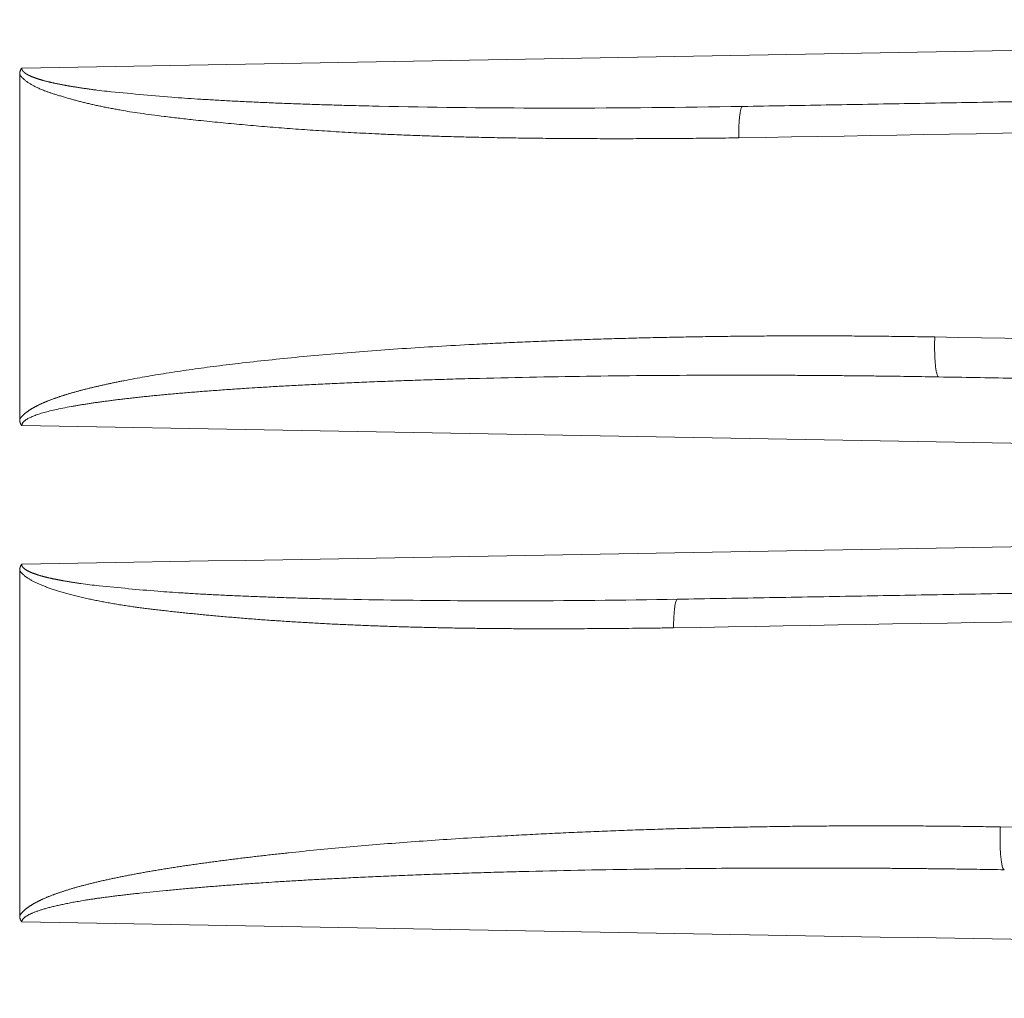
# Model space of a CAD drawing. Header units: millimetres. Extents: x 5437 to 18441, y -4466 to 3128.
# Tile 411 of 497: x 13735 to 13749, y 798 to 812. Entities that reach past the tile are written whole.
import ezdxf

# ---------------------------------------------------------------- set-up
doc = ezdxf.new("R2010")
doc.units = ezdxf.units.MM
doc.layers.add('1', color=7, linetype='Continuous', true_color=0xffffff)
doc.dimstyles.get("Standard").update_dxf_attribs({"dimtxt": 0.18, "dimasz": 0.18, "dimexe": 0.18, "dimexo": 0.0625, "dimgap": 0.09, "dimtad": 0, "dimtih": 1, "dimtoh": 1, "dimdec": 4, "dimzin": 0, "dimdsep": 46, "dimtxsty": 'Standard', "dimcen": 0.09, "dimadec": 0, "dimazin": 0, "dimtfac": 1, "dimtdec": 4, "dimtofl": 0, "dimtmove": 0, "dimatfit": 3, "dimfxl": 1, "dimtolj": 1, "dimtzin": 0, "dimarcsym": 0})

# ---------------------------------------------------------------- blocks, each defined once
blk = doc.blocks.new('*D2')
at = {"color": 0, "lineweight": -2, "transparency": 16777216}
for p, q in [((13342.585, 254.075), (13342.585, 1268.862)), ((13822.085, 1032.127), (13822.085, 1268.862))]:
    blk.add_line(p, q, dxfattribs=at)
at = {"color": 0, "lineweight": 0, "transparency": 16777216}
for p, q in [((13422.585, 1268.682), (13482.245, 1268.682)), ((13742.085, 1268.682), (13682.425, 1268.682))]:
    blk.add_line(p, q, dxfattribs=at)
at = {"color": 0, "lineweight": 20, "transparency": 16777216}
for points in [[(13422.585, 1282.015), (13422.585, 1255.349), (13342.585, 1268.682)], [(13742.085, 1282.015), (13742.085, 1255.349), (13822.085, 1268.682)]]:
    blk.add_solid(points, dxfattribs=at)
at = {"layer": 'Defpoints', "color": 0, "lineweight": 20, "transparency": 16777216}
for p in [(13822.085, 1268.682), (13822.085, 1032.064), (13342.585, 254.013)]:
    blk.add_point(p, dxfattribs=at)
at = {"color": 0, "lineweight": 20, "transparency": 16777216, "insert": (13582.335, 1268.682), "char_height": 80, "attachment_point": 5}
blk.add_mtext('\\A1;480', dxfattribs=at)
blk = doc.blocks.new('*D3')
at = {"color": 0, "lineweight": -2, "transparency": 16777216}
for p, q in [((13674.147, 1169.564), (14135.36, 1169.564)), ((13833.147, -580.436), (14135.36, -580.436))]:
    blk.add_line(p, q, dxfattribs=at)
at = {"color": 0, "lineweight": 0, "transparency": 16777216}
for p, q in [((14135.18, 1089.564), (14135.18, 421.321)), ((14135.18, -500.436), (14135.18, 167.808))]:
    blk.add_line(p, q, dxfattribs=at)
at = {"color": 0, "lineweight": 20, "transparency": 16777216}
for points in [[(14121.847, 1089.564), (14148.514, 1089.564), (14135.18, 1169.564)], [(14121.847, -500.436), (14148.514, -500.436), (14135.18, -580.436)]]:
    blk.add_solid(points, dxfattribs=at)
at = {"layer": 'Defpoints', "color": 0, "lineweight": 20, "transparency": 16777216}
for p in [(13674.085, 1169.564), (13833.085, -580.436), (14135.18, -580.436)]:
    blk.add_point(p, dxfattribs=at)
at = {"color": 0, "lineweight": 20, "transparency": 16777216, "insert": (14135.18, 294.564), "char_height": 80, "attachment_point": 5, "rotation": 270}
blk.add_mtext('\\A1;1750', dxfattribs=at)

msp = doc.modelspace()

# ---------------------------------------------------------------- linework, layer by layer
at = {"layer": '1', "color": 0, "lineweight": 20}
for p, q in [((13734.58476, 806.51118), (13734.58476, 811.42146)), ((13734.58476, 799.44459), (13734.58476, 804.35733))]:
    msp.add_line(p, q, dxfattribs=at)
for points, degree in [([(13734.61315, 811.51219), (13745.94867, 811.71172), (13757.28418, 811.91126), (13768.61967, 812.11081)], 3), ([(13768.61967, 811.38004), (13763.87102, 811.29715), (13759.12238, 811.21426), (13754.37374, 811.13137), (13749.62509, 811.04848), (13744.87645, 810.9656)], 5), ([(13735.68151, 811.1985), (13735.73065, 811.19251), (13735.77979, 811.18656), (13735.82893, 811.18066)], 3), ([(13735.82893, 811.18066), (13736.13545, 811.15095), (13736.44189, 811.12259), (13736.74826, 811.09628)], 3), ([(13736.74826, 811.09628), (13736.87133, 811.08764), (13736.9944, 811.07923), (13737.11746, 811.07109)], 3), ([(13739.31439, 810.97781), (13739.44352, 810.97447), (13739.57264, 810.97133), (13739.70176, 810.96841)], 3), ([(13739.70176, 810.96841), (13740.43459, 810.95346), (13741.16728, 810.94478), (13741.89985, 810.94243)], 3), ([(13741.89985, 810.94243), (13742.02943, 810.9421), (13742.15902, 810.94195), (13742.2886, 810.94199)], 3), ([(13742.2886, 810.94199), (13743.15133, 810.94223), (13744.01393, 810.95054), (13744.87645, 810.9656)], 3), ([(13768.84581, 810.93697), (13760.83718, 810.79736), (13752.82855, 810.65774), (13744.81991, 810.51811)], 3), ([(13747.61117, 807.68344), (13754.68955, 807.56136), (13761.76777, 807.43932), (13768.84581, 807.31734)], 3), ([(13741.12962, 807.0942), (13741.11906, 807.09393), (13741.1085, 807.09365), (13741.09795, 807.09338)], 3), ([(13744.63092, 807.1391), (13744.54825, 807.13901), (13744.46559, 807.13886), (13744.38293, 807.13863)], 3), ([(13747.66771, 807.11436), (13751.85811, 807.04121), (13756.0485, 806.96807), (13760.23889, 806.89492), (13764.42928, 806.82178), (13768.61967, 806.74864)], 5), ([(13737.97027, 806.96248), (13737.91829, 806.95921), (13737.86629, 806.95592), (13737.8143, 806.95259)], 3), ([(13736.25949, 806.82305), (13736.23172, 806.81996), (13736.20394, 806.81686), (13736.17617, 806.81376)], 3), ([(13768.61967, 805.82135), (13757.28419, 806.02136), (13745.94869, 806.22135), (13734.61315, 806.42133)], 3), ([(13734.61315, 804.44713), (13745.94867, 804.64652), (13757.28417, 804.84591), (13768.61967, 805.04531)], 3), ([(13768.61967, 804.38004), (13763.68554, 804.29391), (13758.75141, 804.20778), (13753.81729, 804.12166), (13748.88316, 804.03553), (13743.94903, 803.94941)], 5), ([(13735.45602, 804.17262), (13735.54217, 804.1614), (13735.62832, 804.15034), (13735.71445, 804.1395)], 3), ([(13735.71445, 804.1395), (13735.99341, 804.11224), (13736.27231, 804.0864), (13736.55114, 804.06254)], 3), ([(13736.55114, 804.06254), (13736.66304, 804.05472), (13736.77493, 804.04713), (13736.88681, 804.03979)], 3), ([(13738.88769, 803.95672), (13739.00455, 803.95382), (13739.1214, 803.95112), (13739.23824, 803.9486)], 3), ([(13739.23824, 803.9486), (13739.7996, 803.93772), (13740.36087, 803.93082), (13740.92207, 803.92794)], 3), ([(13740.92207, 803.92794), (13741.14571, 803.92701), (13741.36934, 803.92665), (13741.59296, 803.92687)], 3), ([(13741.59296, 803.92687), (13742.37841, 803.92785), (13743.16376, 803.9357), (13743.94903, 803.94941)], 3), ([(13768.84581, 803.97885), (13760.52805, 803.8333), (13752.21027, 803.68775), (13743.89249, 803.54222)], 3), ([(13748.54462, 800.70791), (13755.31195, 800.59162), (13762.07903, 800.47539), (13768.84581, 800.35922)], 3), ([(13741.73476, 800.07233), (13741.67846, 800.07086), (13741.62216, 800.06936), (13741.56586, 800.06783)], 3), ([(13743.32493, 800.10483), (13742.79494, 800.09674), (13742.2649, 800.08587), (13741.73477, 800.07233)], 3), ([(13743.91663, 800.11258), (13743.71941, 800.11037), (13743.52217, 800.10779), (13743.32493, 800.10483)], 3), ([(13745.08404, 800.12139), (13744.69493, 800.11991), (13744.3058, 800.11699), (13743.91664, 800.11258)], 3), ([(13745.34649, 800.12222), (13745.25901, 800.12202), (13745.17152, 800.12174), (13745.08404, 800.12139)], 3), ([(13738.21507, 799.92381), (13738.16024, 799.92028), (13738.10541, 799.91672), (13738.05057, 799.91313)], 3), ([(13736.66905, 799.80246), (13736.54472, 799.78986), (13736.42039, 799.77716), (13736.29604, 799.76439)], 3), ([(13735.51156, 799.66379), (13735.48121, 799.65862), (13735.45087, 799.65345), (13735.42053, 799.64829)], 3), ([(13768.61967, 798.75584), (13757.2842, 798.956), (13745.9487, 799.15615), (13734.61315, 799.35628)], 3)]:
    msp.add_open_spline(points, degree=degree, dxfattribs=at)
for points, knots in [([(13734.58476, 811.42146), (13734.58479, 811.42379), (13734.58483, 811.42841), (13734.58522, 811.43527), (13734.58585, 811.44199), (13734.58673, 811.44858), (13734.58787, 811.45504), (13734.58925, 811.46137), (13734.59089, 811.46755), (13734.59279, 811.47361), (13734.59493, 811.47953), (13734.59733, 811.48532), (13734.59998, 811.49097), (13734.60289, 811.49649), (13734.60605, 811.50186), (13734.60945, 811.50712), (13734.61191, 811.5105), (13734.61315, 811.51219)], [0, 0, 0, 0, 0.07229441, 0.14328962, 0.21308613, 0.2817897, 0.34951121, 0.41636643, 0.48247567, 0.54796336, 0.61295751, 0.67758905, 0.74199112, 0.80629829, 0.87064573, 0.93516836, 1, 1, 1, 1]), ([(13744.81991, 810.51811), (13744.75683, 810.51732), (13744.63134, 810.51575), (13744.44411, 810.51369), (13744.2589, 810.51187), (13744.0757, 810.51031), (13743.89452, 810.50901), (13743.71535, 810.50795), (13743.53819, 810.50716), (13743.36305, 810.50662), (13743.18992, 810.50633), (13743.01881, 810.5063), (13742.84971, 810.50652), (13742.68262, 810.507), (13742.51755, 810.50774), (13742.35449, 810.50873), (13742.19345, 810.50998), (13742.03442, 810.51148), (13741.8774, 810.51324), (13741.7224, 810.51526), (13741.56941, 810.51753), (13741.41843, 810.52006), (13741.26947, 810.52285), (13741.12253, 810.52589), (13740.97759, 810.52919), (13740.83468, 810.53275), (13740.69377, 810.53656), (13740.55488, 810.54064), (13740.418, 810.54497), (13740.28314, 810.54955), (13740.15029, 810.5544), (13740.01946, 810.5595), (13739.89064, 810.56486), (13739.76383, 810.57048), (13739.56728, 810.57975), (13739.30175, 810.59354), (13738.96804, 810.61316), (13738.6386, 810.63489), (13738.31345, 810.6587), (13737.99257, 810.68462), (13737.67597, 810.71264), (13737.36365, 810.74276), (13737.08522, 810.77189), (13736.84507, 810.79874), (13736.64759, 810.82221), (13736.46766, 810.84513), (13736.30529, 810.86749), (13736.16046, 810.88923), (13736.04642, 810.9083), (13735.95772, 810.92443), (13735.88891, 810.93737), (13735.8216, 810.95054), (13735.75579, 810.96393), (13735.69148, 810.97754), (13735.62866, 810.99136), (13735.56734, 811.0054), (13735.50751, 811.01967), (13735.44918, 811.03414), (13735.39235, 811.04884), (13735.33701, 811.06375), (13735.28018, 811.07977), (13735.2227, 811.09652), (13735.16545, 811.11364), (13735.11232, 811.13006), (13735.06331, 811.14576), (13735.01841, 811.16074), (13734.97764, 811.17501), (13734.94098, 811.18854), (13734.90929, 811.20105), (13734.88152, 811.21273), (13734.85655, 811.22368), (13734.83259, 811.23472), (13734.80963, 811.24584), (13734.78766, 811.25703), (13734.7667, 811.26829), (13734.74674, 811.27962), (13734.72777, 811.29103), (13734.70981, 811.30252), (13734.69285, 811.31408), (13734.67688, 811.32572), (13734.66192, 811.33743), (13734.64795, 811.34921), (13734.63499, 811.36107), (13734.62302, 811.37301), (13734.61205, 811.38502), (13734.6021, 811.39712), (13734.59309, 811.40925), (13734.5878, 811.41762), (13734.5852, 811.42173)], [0, 0, 0, 0, 0.01823787, 0.03628168, 0.05413148, 0.07178728, 0.08924913, 0.10651704, 0.12359105, 0.14047119, 0.1571575, 0.17365001, 0.18994876, 0.20605378, 0.22196512, 0.23768282, 0.25320691, 0.26853744, 0.28367446, 0.29861801, 0.31336815, 0.32792492, 0.34228838, 0.35645858, 0.37043559, 0.38421946, 0.39781025, 0.41120803, 0.42441287, 0.43742485, 0.45024403, 0.46287049, 0.47530432, 0.48754561, 0.49959443, 0.53223651, 0.56448058, 0.59632823, 0.62778106, 0.65884076, 0.6895091, 0.7197879, 0.74967905, 0.7705629, 0.78975872, 0.80726761, 0.82309104, 0.83723101, 0.84969032, 0.85659119, 0.86335419, 0.86997966, 0.87646792, 0.88281937, 0.88903438, 0.89511338, 0.90105682, 0.90686518, 0.91253897, 0.91807876, 0.92348512, 0.9296643, 0.93544215, 0.94081905, 0.94579548, 0.95037205, 0.95454956, 0.95832902, 0.96171186, 0.96443573, 0.96707369, 0.9696265, 0.97209501, 0.97448014, 0.97678295, 0.97900459, 0.98114633, 0.98320961, 0.98519605, 0.98710743, 0.98894577, 0.99071334, 0.9924127, 0.9940467, 0.99561859, 0.99713198, 0.99859094, 1, 1, 1, 1]), ([(13734.61315, 811.51219), (13734.61316, 811.51101), (13734.61318, 811.50866), (13734.61351, 811.50512), (13734.61405, 811.5016), (13734.61484, 811.49807), (13734.61585, 811.49455), (13734.6171, 811.49103), (13734.61858, 811.48751), (13734.6203, 811.484), (13734.62225, 811.48049), (13734.62443, 811.47698), (13734.62684, 811.47348), (13734.62948, 811.46998), (13734.63236, 811.46648), (13734.63547, 811.46299), (13734.63881, 811.4595), (13734.64239, 811.45601), (13734.64619, 811.45253), (13734.65023, 811.44905), (13734.6545, 811.44558), (13734.65901, 811.44211), (13734.66374, 811.43864), (13734.66871, 811.43518), (13734.67391, 811.43172), (13734.67935, 811.42826), (13734.68501, 811.42482), (13734.69091, 811.42137), (13734.69704, 811.41793), (13734.70341, 811.41449), (13734.71, 811.41106), (13734.71683, 811.40764), (13734.72389, 811.40422), (13734.73119, 811.4008), (13734.73871, 811.39739), (13734.74647, 811.39399), (13734.75446, 811.39059), (13734.76268, 811.38719), (13734.77114, 811.38381), (13734.77983, 811.38042), (13734.78875, 811.37705), (13734.7979, 811.37368), (13734.80729, 811.37031), (13734.81691, 811.36696), (13734.82676, 811.36361), (13734.83684, 811.36026), (13734.84716, 811.35693), (13734.85771, 811.3536), (13734.86849, 811.35027), (13734.8795, 811.34696), (13734.89075, 811.34365), (13734.90223, 811.34035), (13734.91394, 811.33705), (13734.92588, 811.33376), (13734.93806, 811.33049), (13734.95047, 811.32721), (13734.96311, 811.32395), (13734.97598, 811.3207), (13734.98909, 811.31745), (13735.00243, 811.31421), (13735.016, 811.31098), (13735.0298, 811.30776), (13735.04384, 811.30455), (13735.05811, 811.30134), (13735.07261, 811.29815), (13735.08734, 811.29496), (13735.10231, 811.29178), (13735.11751, 811.28861), (13735.13294, 811.28546), (13735.1486, 811.28231), (13735.1645, 811.27917), (13735.18063, 811.27604), (13735.19699, 811.27292), (13735.21358, 811.26981), (13735.23041, 811.26671), (13735.24747, 811.26362), (13735.26476, 811.26054), (13735.28229, 811.25747), (13735.30004, 811.25442), (13735.31803, 811.25137), (13735.33625, 811.24833), (13735.35471, 811.24531), (13735.37339, 811.24229), (13735.39231, 811.23929), (13735.41146, 811.2363), (13735.43085, 811.23332), (13735.45046, 811.23035), (13735.47031, 811.22739), (13735.49039, 811.22444), (13735.51071, 811.22151), (13735.53125, 811.21859), (13735.55203, 811.21568), (13735.57304, 811.21278), (13735.59429, 811.2099), (13735.61576, 811.20702), (13735.63747, 811.20416), (13735.65941, 811.20131), (13735.67412, 811.19944), (13735.68151, 811.1985)], [0, 0, 0, 0, 0.00307662, 0.00616457, 0.00927695, 0.01242657, 0.0156258, 0.01888644, 0.02221963, 0.0256358, 0.02914466, 0.03275516, 0.0364755, 0.04031319, 0.04427509, 0.0483674, 0.05259577, 0.05696532, 0.06148068, 0.06614605, 0.07096524, 0.07594171, 0.0810786, 0.08637875, 0.09184477, 0.09747902, 0.10328366, 0.10926068, 0.11541187, 0.1217389, 0.1282433, 0.13492648, 0.14178971, 0.14883421, 0.15606107, 0.16347132, 0.17106591, 0.17884572, 0.18681157, 0.19496422, 0.20330439, 0.21183274, 0.22054989, 0.22945643, 0.2385529, 0.24783981, 0.25731765, 0.26698687, 0.27684789, 0.28690112, 0.29714694, 0.3075857, 0.31821774, 0.32904339, 0.34006295, 0.3512767, 0.36268492, 0.37428787, 0.38608579, 0.39807892, 0.41026748, 0.42265169, 0.43523175, 0.44800784, 0.46098016, 0.47414887, 0.48751416, 0.50107618, 0.51483507, 0.528791, 0.54294411, 0.55729452, 0.57184236, 0.58658777, 0.60153086, 0.61667175, 0.63201055, 0.64754736, 0.66328228, 0.67921542, 0.69534687, 0.71167671, 0.72820505, 0.74493196, 0.76185752, 0.77898182, 0.79630493, 0.81382692, 0.83154787, 0.84946784, 0.8675869, 0.88590511, 0.90442255, 0.92313925, 0.9420553, 0.96117073, 0.98048562, 1, 1, 1, 1]), ([(13737.11746, 811.07109), (13737.15027, 811.06904), (13737.2168, 811.06488), (13737.31801, 811.05888), (13737.422, 811.05294), (13737.52877, 811.04709), (13737.63832, 811.04133), (13737.75065, 811.03568), (13737.86575, 811.03012), (13737.98364, 811.02468), (13738.1043, 811.01936), (13738.22774, 811.01415), (13738.35397, 811.00908), (13738.48297, 811.00415), (13738.61475, 810.99935), (13738.7493, 810.99471), (13738.88664, 810.99022), (13739.02675, 810.98589), (13739.16964, 810.98172), (13739.26584, 810.97912), (13739.31439, 810.97781)], [0, 0, 0, 0, 0.04485349, 0.09096566, 0.13833662, 0.18696646, 0.23685528, 0.28800316, 0.34041015, 0.39407632, 0.44900172, 0.50518639, 0.56263035, 0.62133365, 0.68129629, 0.74251829, 0.80499966, 0.8687404, 0.93374052, 1, 1, 1, 1]), ([(13734.58476, 806.51118), (13734.5861, 806.51324), (13734.58879, 806.51742), (13734.59308, 806.52359), (13734.5976, 806.52975), (13734.60237, 806.53591), (13734.60738, 806.54206), (13734.61263, 806.5482), (13734.61813, 806.55433), (13734.62387, 806.56045), (13734.62985, 806.56656), (13734.63607, 806.57266), (13734.64253, 806.57875), (13734.64924, 806.58483), (13734.65619, 806.59091), (13734.66338, 806.59697), (13734.67082, 806.60303), (13734.6785, 806.60908), (13734.68642, 806.61512), (13734.69458, 806.62114), (13734.70299, 806.62716), (13734.71163, 806.63318), (13734.72052, 806.63918), (13734.72966, 806.64517), (13734.73903, 806.65115), (13734.74865, 806.65713), (13734.75851, 806.66309), (13734.76861, 806.66905), (13734.77896, 806.675), (13734.78954, 806.68093), (13734.80037, 806.68686), (13734.81145, 806.69278), (13734.82276, 806.69869), (13734.83432, 806.70459), (13734.84612, 806.71049), (13734.85816, 806.71637), (13734.87045, 806.72224), (13734.88298, 806.72811), (13734.89575, 806.73396), (13734.90876, 806.73981), (13734.92202, 806.74565), (13734.93551, 806.75147), (13734.94925, 806.75729), (13734.96324, 806.7631), (13734.97746, 806.7689), (13734.99193, 806.77469), (13735.00664, 806.78048), (13735.0216, 806.78625), (13735.03679, 806.79201), (13735.05223, 806.79777), (13735.06791, 806.80351), (13735.08383, 806.80925), (13735.1, 806.81497), (13735.11641, 806.82069), (13735.13306, 806.8264), (13735.14995, 806.8321), (13735.16709, 806.83779), (13735.18447, 806.84347), (13735.20209, 806.84914), (13735.21995, 806.8548), (13735.23806, 806.86045), (13735.25641, 806.86609), (13735.275, 806.87173), (13735.29384, 806.87735), (13735.31291, 806.88297), (13735.33223, 806.88857), (13735.35179, 806.89417), (13735.3716, 806.89976), (13735.39164, 806.90533), (13735.41193, 806.9109), (13735.43247, 806.91646), (13735.45324, 806.92201), (13735.47426, 806.92755), (13735.49552, 806.93308), (13735.51702, 806.9386), (13735.53877, 806.94412), (13735.56075, 806.94962), (13735.58298, 806.95511), (13735.60546, 806.9606), (13735.62817, 806.96607), (13735.65113, 806.97154), (13735.67433, 806.97699), (13735.69777, 806.98244), (13735.72146, 806.98787), (13735.74539, 806.9933), (13735.76956, 806.99872), (13735.79397, 807.00413), (13735.81862, 807.00953), (13735.84352, 807.01492), (13735.86866, 807.0203), (13735.89405, 807.02567), (13735.91967, 807.03103), (13735.94554, 807.03638), (13735.97165, 807.04173), (13735.99801, 807.04706), (13736.0246, 807.05238), (13736.05144, 807.0577), (13736.16485, 807.07991), (13736.37122, 807.11791), (13736.67722, 807.16869), (13737.00232, 807.21741), (13737.34654, 807.26409), (13737.7228, 807.31023), (13738.12995, 807.35549), (13738.56683, 807.39944), (13739.01932, 807.44043), (13739.48741, 807.47848), (13739.9711, 807.5136), (13740.4704, 807.5458), (13740.90977, 807.57074), (13741.28436, 807.58999), (13741.58936, 807.60458), (13741.89557, 807.61811), (13742.20296, 807.63059), (13742.51156, 807.64202), (13742.82135, 807.6524), (13743.13233, 807.66174), (13743.44451, 807.67004), (13743.75788, 807.67729), (13744.07245, 807.68351), (13744.38821, 807.68868), (13744.70517, 807.69281), (13745.02333, 807.69591), (13745.34268, 807.69798), (13745.66322, 807.69901), (13745.98496, 807.69901), (13746.3079, 807.69798), (13746.63203, 807.69593), (13746.95735, 807.69283), (13747.28388, 807.68878), (13747.50194, 807.68522), (13747.61117, 807.68344)], [0, 0, 0, 0, 0.00055694, 0.00112337, 0.00169974, 0.00228645, 0.00288389, 0.00349243, 0.00411243, 0.00474422, 0.0053881, 0.00604438, 0.00671333, 0.00739523, 0.00809031, 0.00879881, 0.00952096, 0.01025696, 0.01100702, 0.01177131, 0.01255003, 0.01334333, 0.01415137, 0.0149743, 0.01581227, 0.01666541, 0.01753384, 0.01841769, 0.01931707, 0.02023209, 0.02116286, 0.02210946, 0.023072, 0.02405056, 0.02504523, 0.02605609, 0.0270832, 0.02812666, 0.02918652, 0.03026285, 0.03135572, 0.03246519, 0.03359131, 0.03473414, 0.03589373, 0.03707014, 0.03826341, 0.03947359, 0.04070071, 0.04194484, 0.043206, 0.04448424, 0.04577959, 0.04709209, 0.04842178, 0.04976868, 0.05113284, 0.05251428, 0.05391303, 0.05532913, 0.05676259, 0.05821345, 0.05968173, 0.06116745, 0.06267065, 0.06419134, 0.06572955, 0.0672853, 0.0688586, 0.07044949, 0.07205797, 0.07368407, 0.07532781, 0.07698921, 0.07866827, 0.08036503, 0.08207948, 0.08381166, 0.08556158, 0.08732924, 0.08911467, 0.09091788, 0.09273888, 0.09457768, 0.0964343, 0.09830875, 0.10020105, 0.10211119, 0.10403921, 0.1059851, 0.10794887, 0.10993054, 0.11193012, 0.11394762, 0.11598305, 0.11803641, 0.12010772, 0.12219698, 0.1442829, 0.16777523, 0.19268062, 0.21900464, 0.246752, 0.27888928, 0.31218628, 0.34664652, 0.38227317, 0.41906908, 0.45703686, 0.49617886, 0.5192701, 0.54244954, 0.56571748, 0.58907423, 0.61252009, 0.63605535, 0.6596803, 0.68339523, 0.70720041, 0.73109613, 0.75508266, 0.77916027, 0.80332922, 0.82758978, 0.85194221, 0.87638676, 0.90092369, 0.92555323, 0.95027564, 0.97509115, 1, 1, 1, 1]), ([(13741.09794, 807.09338), (13741.03968, 807.09184), (13740.92417, 807.0888), (13740.75248, 807.08394), (13740.58389, 807.07894), (13740.41841, 807.07377), (13740.25603, 807.06844), (13740.09677, 807.06298), (13739.94061, 807.05737), (13739.78756, 807.05165), (13739.63762, 807.0458), (13739.49078, 807.03984), (13739.34706, 807.03379), (13739.20644, 807.02763), (13739.06894, 807.0214), (13738.93454, 807.01508), (13738.80325, 807.00869), (13738.67507, 807.00224), (13738.55, 806.99573), (13738.42804, 806.98917), (13738.30919, 806.98257), (13738.19345, 806.97593), (13738.08082, 806.96928), (13738.00678, 806.96472), (13737.97027, 806.96248)], [0, 0, 0, 0, 0.055868, 0.11074441, 0.16462919, 0.2175223, 0.26942371, 0.32033338, 0.3702513, 0.41917743, 0.46711175, 0.51405424, 0.56000489, 0.60496369, 0.64893062, 0.69190569, 0.73388889, 0.77488022, 0.81487971, 0.85388735, 0.89190317, 0.9289272, 0.96495946, 1, 1, 1, 1]), ([(13744.38292, 807.13863), (13743.84083, 807.13714), (13743.29868, 807.13273), (13742.21426, 807.11791), (13741.67198, 807.10749), (13741.12962, 807.0942)], [0, 0, 0, 0, 0.5, 0.5, 1, 1, 1, 1]), ([(13747.66771, 807.11436), (13747.6034, 807.11546), (13747.47252, 807.11769), (13747.27281, 807.1208), (13747.06632, 807.12378), (13746.85306, 807.12657), (13746.63302, 807.12917), (13746.4062, 807.13153), (13746.17261, 807.13364), (13745.93223, 807.13546), (13745.68508, 807.13696), (13745.43115, 807.13812), (13745.17043, 807.13889), (13744.90294, 807.13928), (13744.72235, 807.13916), (13744.63092, 807.1391)], [0, 0, 0, 0, 0.06354474, 0.12931863, 0.19732185, 0.26755454, 0.34001687, 0.414709, 0.49163106, 0.57078321, 0.65216559, 0.73577834, 0.82162157, 0.90969543, 1, 1, 1, 1]), ([(13737.8143, 806.95259), (13737.77548, 806.95006), (13737.6987, 806.94504), (13737.58481, 806.93729), (13737.4735, 806.92948), (13737.36476, 806.9216), (13737.25858, 806.91365), (13737.15498, 806.90564), (13737.05395, 806.89758), (13736.95548, 806.88946), (13736.85959, 806.8813), (13736.76627, 806.8731), (13736.67552, 806.86485), (13736.58734, 806.85657), (13736.50173, 806.84826), (13736.4187, 806.83992), (13736.33823, 806.83158), (13736.28546, 806.82586), (13736.25949, 806.82305)], [0, 0, 0, 0, 0.07481038, 0.14797855, 0.21950462, 0.28938872, 0.35763102, 0.42423168, 0.48919088, 0.55250883, 0.61418575, 0.6742219, 0.73261754, 0.78937298, 0.84448855, 0.89796463, 0.94980163, 1, 1, 1, 1]), ([(13736.17617, 806.81376), (13736.15209, 806.81101), (13736.10448, 806.80557), (13736.03396, 806.79719), (13735.96514, 806.78877), (13735.89802, 806.7803), (13735.83262, 806.77178), (13735.76892, 806.76322), (13735.70692, 806.75461), (13735.64664, 806.74596), (13735.58807, 806.73728), (13735.5312, 806.72856), (13735.47604, 806.7198), (13735.42258, 806.71102), (13735.37084, 806.70221), (13735.29559, 806.68892), (13735.2011, 806.67115), (13735.09173, 806.64829), (13734.99678, 806.62593), (13734.92555, 806.6065), (13734.87408, 806.59058), (13734.83825, 806.57878), (13734.80529, 806.5671), (13734.7752, 806.55555), (13734.74797, 806.54412), (13734.72361, 806.53282), (13734.70418, 806.52273), (13734.689, 806.51391), (13734.67733, 806.5065), (13734.66669, 806.49902), (13734.65706, 806.4915), (13734.64845, 806.48391), (13734.64085, 806.47628), (13734.63427, 806.46859), (13734.62871, 806.46085), (13734.62417, 806.45305), (13734.62065, 806.4452), (13734.61818, 806.43729), (13734.61667, 806.42934), (13734.61654, 806.42403), (13734.61647, 806.42138)], [0, 0, 0, 0, 0.0442059, 0.08738279, 0.12953103, 0.17065101, 0.21074313, 0.24980787, 0.2878457, 0.32485717, 0.36084286, 0.39580339, 0.42973948, 0.46265187, 0.49454141, 0.52540903, 0.6019084, 0.66974446, 0.72895197, 0.77958368, 0.80415785, 0.82704498, 0.84825509, 0.86780076, 0.88569809, 0.90196811, 0.9166388, 0.92552302, 0.93389637, 0.94177434, 0.94917554, 0.95612239, 0.96264202, 0.96876717, 0.97453735, 0.97999972, 0.98520982, 0.99023154, 0.99513614, 1, 1, 1, 1]), ([(13734.61315, 806.42133), (13734.61199, 806.42287), (13734.60968, 806.42593), (13734.60648, 806.43071), (13734.60348, 806.43562), (13734.60071, 806.44065), (13734.59816, 806.44582), (13734.59583, 806.45111), (13734.59373, 806.45654), (13734.59184, 806.46209), (13734.59018, 806.46778), (13734.58873, 806.47359), (13734.58751, 806.47954), (13734.58651, 806.48562), (13734.58573, 806.49182), (13734.58518, 806.49816), (13734.58483, 806.50462), (13734.58478, 806.50898), (13734.58476, 806.51118)], [0, 0, 0, 0, 0.05998103, 0.11976892, 0.17948049, 0.23923303, 0.29914356, 0.35932822, 0.41990152, 0.48097584, 0.54266077, 0.60506272, 0.66828446, 0.73242482, 0.79757847, 0.8638357, 0.93128241, 1, 1, 1, 1]), ([(13734.58476, 804.35733), (13734.58479, 804.35964), (13734.58483, 804.36421), (13734.58522, 804.371), (13734.58585, 804.37765), (13734.58673, 804.38418), (13734.58787, 804.39057), (13734.58925, 804.39683), (13734.59089, 804.40295), (13734.59279, 804.40895), (13734.59493, 804.41481), (13734.59733, 804.42053), (13734.59998, 804.42613), (13734.60289, 804.43159), (13734.60605, 804.43691), (13734.60945, 804.44212), (13734.61191, 804.44546), (13734.61315, 804.44713)], [0, 0, 0, 0, 0.07231443, 0.14332702, 0.21313819, 0.28185361, 0.34958411, 0.41644538, 0.48255771, 0.5480455, 0.61303672, 0.67766233, 0.74205548, 0.8063508, 0.87068351, 0.93518861, 1, 1, 1, 1]), ([(13734.61315, 804.44713), (13734.61316, 804.44596), (13734.61318, 804.44362), (13734.61352, 804.44011), (13734.61407, 804.4366), (13734.61486, 804.4331), (13734.61588, 804.4296), (13734.61714, 804.42611), (13734.61864, 804.42262), (13734.62037, 804.41914), (13734.62233, 804.41566), (13734.62453, 804.41218), (13734.62696, 804.40871), (13734.62962, 804.40525), (13734.63252, 804.40179), (13734.63565, 804.39834), (13734.63902, 804.39489), (13734.64262, 804.39144), (13734.64645, 804.38801), (13734.65052, 804.38457), (13734.65482, 804.38115), (13734.65936, 804.37772), (13734.66413, 804.37431), (13734.66913, 804.3709), (13734.67437, 804.36749), (13734.67984, 804.36409), (13734.68555, 804.3607), (13734.69148, 804.35731), (13734.69766, 804.35393), (13734.70407, 804.35056), (13734.71071, 804.34719), (13734.71758, 804.34383), (13734.72469, 804.34047), (13734.73203, 804.33713), (13734.73961, 804.33379), (13734.74742, 804.33045), (13734.75547, 804.32713), (13734.76375, 804.32381), (13734.77226, 804.3205), (13734.78101, 804.31719), (13734.78999, 804.3139), (13734.7992, 804.31061), (13734.80865, 804.30733), (13734.81833, 804.30405), (13734.82825, 804.30079), (13734.8384, 804.29753), (13734.84879, 804.29428), (13734.85941, 804.29105), (13734.87026, 804.28781), (13734.88135, 804.28459), (13734.89267, 804.28138), (13734.90422, 804.27817), (13734.91601, 804.27498), (13734.92804, 804.27179), (13734.94029, 804.26862), (13734.95279, 804.26545), (13734.96551, 804.26229), (13734.97847, 804.25914), (13734.99166, 804.25601), (13735.00509, 804.25288), (13735.01875, 804.24976), (13735.03265, 804.24665), (13735.04678, 804.24355), (13735.06114, 804.24047), (13735.07574, 804.23739), (13735.09057, 804.23432), (13735.10564, 804.23127), (13735.12094, 804.22822), (13735.13647, 804.22519), (13735.15224, 804.22217), (13735.16824, 804.21916), (13735.18447, 804.21616), (13735.20094, 804.21317), (13735.21765, 804.21019), (13735.23459, 804.20723), (13735.25176, 804.20427), (13735.26916, 804.20133), (13735.2868, 804.1984), (13735.30468, 804.19549), (13735.32278, 804.19258), (13735.34113, 804.18969), (13735.3597, 804.18681), (13735.37851, 804.18394), (13735.39755, 804.18109), (13735.41683, 804.17825), (13735.43634, 804.17541), (13735.44943, 804.17355), (13735.45602, 804.17262)], [0, 0, 0, 0, 0.0038611, 0.00773673, 0.01164335, 0.01559706, 0.01961337, 0.02370706, 0.02789213, 0.03218167, 0.03658782, 0.0411218, 0.04579392, 0.05061358, 0.05558935, 0.06072904, 0.0660397, 0.07152776, 0.07719901, 0.08305872, 0.08911166, 0.09536216, 0.10181416, 0.10847121, 0.11533659, 0.12241325, 0.1297039, 0.13721102, 0.14493687, 0.15288354, 0.16105294, 0.16944683, 0.17806682, 0.18691442, 0.19599102, 0.20529788, 0.21483621, 0.2246071, 0.23461159, 0.24485063, 0.25532511, 0.26603587, 0.27698369, 0.2881693, 0.29959338, 0.31125657, 0.32315949, 0.33530268, 0.3476867, 0.36031204, 0.37317918, 0.38628857, 0.39964063, 0.41323577, 0.42707437, 0.44115678, 0.45548334, 0.4700544, 0.48487024, 0.49993118, 0.51523748, 0.53078941, 0.54658723, 0.56263118, 0.57892149, 0.59545837, 0.61224206, 0.62927273, 0.64655059, 0.66407583, 0.68184861, 0.69986911, 0.7181375, 0.73665392, 0.75541853, 0.77443148, 0.79369289, 0.81320292, 0.83296167, 0.85296928, 0.87322587, 0.89373154, 0.91448642, 0.9354906, 0.95674419, 0.97824729, 1, 1, 1, 1]), ([(13735.5401, 803.96055), (13735.52651, 803.96365), (13735.4996, 803.96978), (13735.45972, 803.97915), (13735.4207, 803.98854), (13735.38254, 803.99797), (13735.34525, 804.00742), (13735.30883, 804.01691), (13735.27327, 804.02643), (13735.23858, 804.03598), (13735.20475, 804.04556), (13735.17179, 804.05516), (13735.13969, 804.0648), (13735.10846, 804.07448), (13735.0781, 804.08418), (13735.0486, 804.09391), (13735.01997, 804.10367), (13734.9922, 804.11346), (13734.9653, 804.12328), (13734.93927, 804.13314), (13734.9141, 804.14302), (13734.88979, 804.15293), (13734.86635, 804.16288), (13734.84378, 804.17285), (13734.82207, 804.18285), (13734.80123, 804.19289), (13734.78125, 804.20295), (13734.76214, 804.21305), (13734.7439, 804.22317), (13734.72651, 804.23332), (13734.71, 804.24351), (13734.69435, 804.25372), (13734.67956, 804.26397), (13734.66564, 804.27424), (13734.65258, 804.28455), (13734.64039, 804.29488), (13734.62906, 804.30525), (13734.61859, 804.31565), (13734.60899, 804.32607), (13734.60027, 804.33654), (13734.59236, 804.34701), (13734.5877, 804.35421), (13734.58541, 804.35774)], [0, 0, 0, 0, 0.03965244, 0.07851653, 0.11659345, 0.15388445, 0.19039088, 0.22611417, 0.26105584, 0.29521752, 0.32860095, 0.361208, 0.39304068, 0.42410113, 0.45439169, 0.48391484, 0.51267329, 0.54066995, 0.56790801, 0.59439089, 0.62012234, 0.64510644, 0.66934765, 0.69285083, 0.71562136, 0.73766511, 0.75898857, 0.77959892, 0.79950409, 0.8187129, 0.83723516, 0.85508181, 0.87226508, 0.88879868, 0.90469799, 0.9199803, 0.93466511, 0.94877436, 0.96233281, 0.97536834, 0.98791233, 1, 1, 1, 1]), ([(13736.88681, 804.03979), (13736.91873, 804.03782), (13736.98347, 804.03382), (13737.08198, 804.02806), (13737.18322, 804.02239), (13737.28721, 804.01682), (13737.39394, 804.01137), (13737.50341, 804.00603), (13737.61563, 804.00081), (13737.73058, 803.99572), (13737.84828, 803.99077), (13737.96873, 803.98595), (13738.09191, 803.98128), (13738.21784, 803.97676), (13738.34651, 803.9724), (13738.47792, 803.9682), (13738.61207, 803.96418), (13738.74896, 803.96031), (13738.84115, 803.95793), (13738.88769, 803.95672)], [0, 0, 0, 0, 0.04791987, 0.09720214, 0.147847, 0.19985456, 0.25322496, 0.30795831, 0.3640547, 0.42151422, 0.48033695, 0.54052294, 0.60207225, 0.66498493, 0.72926103, 0.79490056, 0.86190355, 0.93027003, 1, 1, 1, 1]), ([(13736.82695, 803.76664), (13736.7952, 803.77008), (13736.73303, 803.7768), (13736.64185, 803.78703), (13736.55476, 803.79709), (13736.47175, 803.807), (13736.39283, 803.81676), (13736.31799, 803.82637), (13736.24724, 803.83582), (13736.17234, 803.84627), (13736.09264, 803.858), (13736.00749, 803.87127), (13735.92444, 803.88499), (13735.84349, 803.89916), (13735.76464, 803.91376), (13735.6879, 803.92883), (13735.61324, 803.94428), (13735.56428, 803.95517), (13735.54011, 803.96055)], [0, 0, 0, 0, 0.07351911, 0.14391523, 0.21118912, 0.27534166, 0.33637385, 0.39428685, 0.44908205, 0.50076105, 0.5684807, 0.63467049, 0.6993356, 0.76248156, 0.82411434, 0.88424031, 0.94286639, 1, 1, 1, 1]), ([(13737.34978, 803.71455), (13737.32046, 803.71727), (13737.26193, 803.7227), (13737.17431, 803.73111), (13737.08701, 803.73969), (13737.00004, 803.74847), (13736.91338, 803.75743), (13736.85573, 803.76357), (13736.82695, 803.76664)], [0, 0, 0, 0, 0.16807506, 0.33558536, 0.50253194, 0.66891586, 0.83473819, 1, 1, 1, 1]), ([(13739.1741, 803.58978), (13739.13681, 803.59155), (13739.0624, 803.59508), (13738.9511, 803.60072), (13738.84036, 803.60657), (13738.73019, 803.61268), (13738.6206, 803.61904), (13738.51157, 803.62564), (13738.40312, 803.63248), (13738.29523, 803.63958), (13738.18792, 803.64691), (13738.08117, 803.6545), (13737.975, 803.66233), (13737.8694, 803.6704), (13737.76437, 803.67873), (13737.65991, 803.6873), (13737.55602, 803.69612), (13737.4527, 803.70516), (13737.38402, 803.71143), (13737.34978, 803.71455)], [0, 0, 0, 0, 0.06121724, 0.12213331, 0.18274857, 0.24306342, 0.30307821, 0.36279335, 0.42220924, 0.48132626, 0.54014482, 0.59866535, 0.65688825, 0.71481396, 0.77244291, 0.82977554, 0.88681229, 0.94355362, 1, 1, 1, 1]), ([(13739.71282, 803.56756), (13739.67644, 803.56889), (13739.60391, 803.57153), (13739.49547, 803.57578), (13739.38773, 803.58022), (13739.28068, 803.58486), (13739.20956, 803.58814), (13739.17411, 803.58978)], [0, 0, 0, 0, 0.20252388, 0.40378486, 0.60378389, 0.80252194, 1, 1, 1, 1]), ([(13743.89249, 803.54222), (13743.81992, 803.54129), (13743.67662, 803.53946), (13743.46443, 803.53706), (13743.25773, 803.53495), (13743.05655, 803.53315), (13742.86087, 803.53167), (13742.67069, 803.53049), (13742.48602, 803.52963), (13742.30686, 803.52908), (13742.1332, 803.52885), (13741.96505, 803.52892), (13741.77187, 803.52938), (13741.55324, 803.53046), (13741.3087, 803.53244), (13741.06836, 803.53517), (13740.8322, 803.53865), (13740.60023, 803.54289), (13740.37244, 803.54787), (13740.14884, 803.55363), (13739.92942, 803.56007), (13739.78457, 803.56508), (13739.71283, 803.56756)], [0, 0, 0, 0, 0.05205979, 0.10280376, 0.15223199, 0.20034454, 0.24714151, 0.29262299, 0.33678906, 0.37963985, 0.42117547, 0.46139604, 0.50030171, 0.55980021, 0.61830304, 0.67581081, 0.73232417, 0.7878438, 0.84237041, 0.89590478, 0.94844769, 1, 1, 1, 1]), ([(13734.58476, 799.44459), (13734.58631, 799.44697), (13734.58945, 799.45178), (13734.59446, 799.45888), (13734.59976, 799.46597), (13734.60536, 799.47305), (13734.61125, 799.48011), (13734.61745, 799.48717), (13734.62393, 799.4942), (13734.63072, 799.50123), (13734.6378, 799.50824), (13734.64517, 799.51524), (13734.65285, 799.52222), (13734.66082, 799.52919), (13734.66909, 799.53615), (13734.67765, 799.54309), (13734.68651, 799.55002), (13734.69567, 799.55693), (13734.70512, 799.56384), (13734.71487, 799.57073), (13734.72492, 799.5776), (13734.73526, 799.58446), (13734.7459, 799.59131), (13734.75684, 799.59815), (13734.76807, 799.60497), (13734.7796, 799.61178), (13734.79143, 799.61857), (13734.80355, 799.62535), (13734.81597, 799.63212), (13734.82869, 799.63887), (13734.8417, 799.64561), (13734.85501, 799.65234), (13734.86862, 799.65905), (13734.88252, 799.66575), (13734.89672, 799.67244), (13734.91122, 799.67911), (13734.92601, 799.68577), (13734.9411, 799.69242), (13734.95649, 799.69905), (13734.97217, 799.70567), (13734.98815, 799.71227), (13735.00443, 799.71886), (13735.021, 799.72544), (13735.03787, 799.732), (13735.05504, 799.73855), (13735.0725, 799.74509), (13735.09026, 799.75161), (13735.10832, 799.75812), (13735.12667, 799.76461), (13735.14532, 799.7711), (13735.16427, 799.77756), (13735.18352, 799.78402), (13735.20306, 799.79046), (13735.22289, 799.79688), (13735.24303, 799.8033), (13735.26346, 799.8097), (13735.28419, 799.81608), (13735.30521, 799.82245), (13735.32653, 799.82881), (13735.34815, 799.83516), (13735.37006, 799.84149), (13735.39227, 799.8478), (13735.41478, 799.8541), (13735.43759, 799.86039), (13735.46069, 799.86667), (13735.48409, 799.87293), (13735.50778, 799.87918), (13735.53177, 799.88541), (13735.55606, 799.89163), (13735.58065, 799.89784), (13735.60553, 799.90403), (13735.63071, 799.91021), (13735.65618, 799.91637), (13735.68195, 799.92252), (13735.70802, 799.92866), (13735.73439, 799.93478), (13735.76105, 799.94089), (13735.78801, 799.94699), (13735.81526, 799.95307), (13735.84281, 799.95914), (13735.87066, 799.96519), (13735.89881, 799.97123), (13735.92725, 799.97726), (13735.95599, 799.98327), (13735.98503, 799.98927), (13736.01436, 799.99525), (13736.04399, 800.00122), (13736.07391, 800.00718), (13736.10414, 800.01312), (13736.13466, 800.01905), (13736.16547, 800.02496), (13736.19658, 800.03087), (13736.22799, 800.03675), (13736.2597, 800.04262), (13736.2917, 800.04848), (13736.324, 800.05433), (13736.3566, 800.06016), (13736.38949, 800.06598), (13736.42268, 800.07178), (13736.45617, 800.07757), (13736.48995, 800.08334), (13736.52403, 800.0891), (13736.55841, 800.09485), (13736.59308, 800.10058), (13736.62805, 800.1063), (13736.66332, 800.11201), (13736.69889, 800.1177), (13736.73475, 800.12337), (13736.7709, 800.12904), (13736.80736, 800.13469), (13736.84411, 800.14032), (13736.88116, 800.14594), (13736.9185, 800.15155), (13736.95614, 800.15714), (13736.99408, 800.16272), (13737.03231, 800.16829), (13737.07084, 800.17384), (13737.10967, 800.17937), (13737.1488, 800.1849), (13737.18822, 800.1904), (13737.22794, 800.1959), (13737.26795, 800.20138), (13737.30826, 800.20685), (13737.34887, 800.2123), (13737.38978, 800.21774), (13737.43098, 800.22316), (13737.47248, 800.22857), (13737.51427, 800.23397), (13737.55636, 800.23935), (13737.59875, 800.24472), (13737.64144, 800.25007), (13737.68442, 800.25541), (13737.7277, 800.26074), (13737.77127, 800.26605), (13737.81515, 800.27134), (13737.85932, 800.27663), (13737.90378, 800.2819), (13737.94854, 800.28715), (13737.9936, 800.29239), (13738.03896, 800.29762), (13738.08461, 800.30283), (13738.13056, 800.30803), (13738.17681, 800.31322), (13738.22335, 800.31839), (13738.27019, 800.32355), (13738.31733, 800.32869), (13738.36476, 800.33382), (13738.53128, 800.35166), (13738.82081, 800.38124), (13739.23736, 800.42028), (13739.66591, 800.45704), (13740.10646, 800.49153), (13740.55901, 800.52375), (13741.02356, 800.5537), (13741.44197, 800.57798), (13741.81042, 800.59763), (13742.12511, 800.61334), (13742.4404, 800.62799), (13742.75629, 800.64159), (13743.07278, 800.65413), (13743.38987, 800.66563), (13743.70756, 800.67608), (13744.02585, 800.68548), (13744.34474, 800.69384), (13744.66423, 800.70115), (13744.98431, 800.70742), (13745.305, 800.71265), (13745.62629, 800.71684), (13745.94817, 800.71999), (13746.27066, 800.72211), (13746.59374, 800.7232), (13746.91743, 800.72325), (13747.24171, 800.72227), (13747.5666, 800.72026), (13747.89208, 800.71721), (13748.21817, 800.71321), (13748.43573, 800.70968), (13748.54462, 800.70791)], [0, 0, 0, 0, 0.00060445, 0.00121944, 0.0018455, 0.00248314, 0.00313284, 0.00379505, 0.00447021, 0.00515871, 0.00586093, 0.00657724, 0.00730797, 0.00805344, 0.00881395, 0.00958979, 0.01038122, 0.01118849, 0.01201183, 0.01285147, 0.01370763, 0.01458049, 0.01547025, 0.01637707, 0.01730114, 0.0182426, 0.01920161, 0.0201783, 0.02117281, 0.02218526, 0.02321579, 0.02426448, 0.02533147, 0.02641685, 0.02752071, 0.02864315, 0.02978425, 0.03094411, 0.0321228, 0.03332039, 0.03453696, 0.03577257, 0.03702731, 0.03830121, 0.03959436, 0.04090679, 0.04223858, 0.04358976, 0.0449604, 0.04635054, 0.04776023, 0.0491895, 0.05063841, 0.052107, 0.05359529, 0.05510334, 0.05663118, 0.05817884, 0.05974635, 0.06133375, 0.06294108, 0.06456835, 0.0662156, 0.06788285, 0.06957014, 0.07127749, 0.07300492, 0.07475246, 0.07652013, 0.07830795, 0.08011595, 0.08194415, 0.08379256, 0.08566121, 0.08755011, 0.08945929, 0.09138876, 0.09333855, 0.09530865, 0.0972991, 0.09930991, 0.10134109, 0.10339266, 0.10546463, 0.10755702, 0.10966984, 0.1118031, 0.11395682, 0.11613101, 0.11832568, 0.12054084, 0.1227765, 0.12503269, 0.12730939, 0.12960664, 0.13192443, 0.13426277, 0.13662169, 0.13900118, 0.14140126, 0.14382193, 0.1462632, 0.14872509, 0.15120759, 0.15371073, 0.1562345, 0.15877891, 0.16134398, 0.1639297, 0.16653609, 0.16916316, 0.1718109, 0.17447933, 0.17716846, 0.17987828, 0.18260881, 0.18536005, 0.18813201, 0.19092469, 0.19373811, 0.19657226, 0.19942715, 0.20230278, 0.20519917, 0.20811631, 0.21105422, 0.21401289, 0.21699233, 0.21999255, 0.22301355, 0.22605533, 0.2291179, 0.23220127, 0.23530543, 0.2384304, 0.24157617, 0.24474276, 0.24793016, 0.25113837, 0.25436741, 0.25761727, 0.26088797, 0.26417949, 0.26749185, 0.27082505, 0.2741791, 0.27755399, 0.28094973, 0.30971957, 0.33932525, 0.36976878, 0.40105203, 0.43317671, 0.46614441, 0.49995657, 0.52223957, 0.54456331, 0.56692807, 0.58933412, 0.61178173, 0.63427117, 0.65680269, 0.67937657, 0.70199307, 0.72465244, 0.74735494, 0.77010082, 0.79289034, 0.81572374, 0.83860127, 0.86152318, 0.88448971, 0.9075011, 0.93055759, 0.95365941, 0.97680681, 1, 1, 1, 1]), ([(13741.56585, 800.06783), (13741.50404, 800.06611), (13741.3816, 800.06272), (13741.19977, 800.05734), (13741.02155, 800.05183), (13740.84694, 800.04616), (13740.67594, 800.04036), (13740.50856, 800.03443), (13740.34479, 800.02839), (13740.18464, 800.02224), (13740.02811, 800.01601), (13739.87518, 800.00968), (13739.72588, 800.00329), (13739.58019, 799.99683), (13739.43811, 799.99031), (13739.29965, 799.98375), (13739.16481, 799.97715), (13739.03358, 799.97052), (13738.90597, 799.96387), (13738.78198, 799.9572), (13738.6616, 799.95053), (13738.54484, 799.94386), (13738.4317, 799.93719), (13738.32218, 799.93056), (13738.25038, 799.92603), (13738.21507, 799.92381)], [0, 0, 0, 0, 0.05532821, 0.10957937, 0.16275344, 0.21485037, 0.26587012, 0.31581263, 0.36467789, 0.41246585, 0.45917649, 0.50480978, 0.5493657, 0.59284422, 0.63524535, 0.67656906, 0.71681536, 0.75598424, 0.79407572, 0.83108979, 0.86702648, 0.90188582, 0.93566782, 0.96837254, 1, 1, 1, 1]), ([(13748.60116, 800.09806), (13748.53679, 800.09916), (13748.40605, 800.1014), (13748.20689, 800.10449), (13748.00168, 800.10743), (13747.79041, 800.11018), (13747.57309, 800.11273), (13747.3497, 800.11504), (13747.12026, 800.1171), (13746.88476, 800.11888), (13746.6432, 800.12036), (13746.39558, 800.12151), (13746.14189, 800.1223), (13745.88215, 800.12271), (13745.61634, 800.12274), (13745.43711, 800.1224), (13745.34649, 800.12222)], [0, 0, 0, 0, 0.05934618, 0.12055071, 0.18361374, 0.24853538, 0.31531575, 0.38395498, 0.45445317, 0.52681043, 0.60102687, 0.67710259, 0.75503768, 0.83483223, 0.91648631, 1, 1, 1, 1]), ([(13738.05057, 799.91313), (13738.01127, 799.9105), (13737.9333, 799.90529), (13737.81733, 799.89723), (13737.7033, 799.88909), (13737.59121, 799.88083), (13737.48106, 799.87248), (13737.37286, 799.86404), (13737.26659, 799.8555), (13737.16227, 799.84688), (13737.05988, 799.83817), (13736.95944, 799.82938), (13736.86094, 799.82051), (13736.76437, 799.81159), (13736.70066, 799.80549), (13736.66912, 799.80247)], [0, 0, 0, 0, 0.08528966, 0.16918443, 0.25168442, 0.33278973, 0.41250049, 0.49081682, 0.56773886, 0.64326676, 0.71740067, 0.79014077, 0.86148722, 0.93144023, 1, 1, 1, 1]), ([(13735.42051, 799.64829), (13735.40738, 799.64594), (13735.38144, 799.6413), (13735.34305, 799.63418), (13735.30565, 799.62705), (13735.26922, 799.61989), (13735.23379, 799.61272), (13735.19934, 799.60552), (13735.16587, 799.5983), (13735.13339, 799.59106), (13735.10189, 799.5838), (13735.07138, 799.57653), (13735.04185, 799.56925), (13735.01331, 799.56195), (13734.98575, 799.55464), (13734.95918, 799.54732), (13734.93359, 799.53998), (13734.90899, 799.53264), (13734.88537, 799.52529), (13734.86274, 799.51794), (13734.84109, 799.51057), (13734.82042, 799.50321), (13734.80074, 799.49584), (13734.78205, 799.48847), (13734.76434, 799.4811), (13734.74762, 799.47373), (13734.73187, 799.46636), (13734.71712, 799.45899), (13734.70334, 799.45162), (13734.69055, 799.44426), (13734.67875, 799.43691), (13734.66792, 799.42955), (13734.65808, 799.42221), (13734.64922, 799.41487), (13734.64134, 799.40754), (13734.63445, 799.40021), (13734.62853, 799.39289), (13734.6236, 799.38557), (13734.61965, 799.37825), (13734.61671, 799.37093), (13734.61469, 799.36362), (13734.61418, 799.35871), (13734.61393, 799.35628)], [0, 0, 0, 0, 0.04535402, 0.08961211, 0.1327753, 0.17484466, 0.21582137, 0.25570672, 0.29450208, 0.33220896, 0.368829, 0.40436398, 0.43881586, 0.47218681, 0.50447918, 0.53569559, 0.56583893, 0.59491244, 0.62291969, 0.6498647, 0.67575199, 0.70058665, 0.72437445, 0.74712195, 0.76883668, 0.78952727, 0.80920372, 0.82787765, 0.84556268, 0.86227484, 0.87803311, 0.89286017, 0.90678324, 0.91983522, 0.93205602, 0.94349428, 0.95420932, 0.96427324, 0.97377299, 0.98281183, 0.99150945, 1, 1, 1, 1]), ([(13736.296, 799.76438), (13736.2685, 799.7614), (13736.21453, 799.75554), (13736.13514, 799.74664), (13736.05887, 799.73785), (13735.98571, 799.72917), (13735.91566, 799.72061), (13735.84873, 799.71216), (13735.78492, 799.70383), (13735.72422, 799.69562), (13735.66664, 799.68753), (13735.61217, 799.67956), (13735.56082, 799.67175), (13735.52765, 799.66639), (13735.51157, 799.6638)], [0, 0, 0, 0, 0.10495466, 0.20597444, 0.30306014, 0.39621265, 0.485433, 0.57072237, 0.65208208, 0.7295137, 0.80301901, 0.87260011, 0.93825946, 1, 1, 1, 1]), ([(13734.61315, 799.35628), (13734.61199, 799.35782), (13734.60967, 799.36089), (13734.60647, 799.36567), (13734.60347, 799.37056), (13734.60069, 799.37557), (13734.59814, 799.38069), (13734.59581, 799.38592), (13734.5937, 799.39127), (13734.59181, 799.39674), (13734.59015, 799.40232), (13734.58871, 799.40802), (13734.58749, 799.41383), (13734.58649, 799.41976), (13734.58572, 799.42581), (13734.58517, 799.43197), (13734.58482, 799.43824), (13734.58478, 799.44246), (13734.58476, 799.44459)], [0, 0, 0, 0, 0.0608842, 0.12147784, 0.18189065, 0.24223338, 0.30261713, 0.36315282, 0.42395051, 0.48511883, 0.54676448, 0.6089917, 0.67190182, 0.73559294, 0.80015956, 0.86569243, 0.93227833, 1, 1, 1, 1])]:
    msp.add_open_spline(points, degree=3, knots=knots, dxfattribs=at)
for points, weights in [([(13744.87645, 810.9656), (13744.81834, 810.96458), (13744.81991, 810.51811)], [1, 0.744019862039, 1]), ([(13747.66771, 807.11436), (13747.5908, 807.1157), (13747.61117, 807.68344)], [1, 0.657257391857, 1]), ([(13743.94903, 803.94941), (13743.89546, 803.94847), (13743.89249, 803.54222)], [1, 0.770623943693, 1]), ([(13748.60116, 800.09806), (13748.51533, 800.09956), (13748.54462, 800.70791)], [1, 0.625482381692, 1])]:
    msp.add_rational_spline(points, weights, degree=2, dxfattribs=at)

# ---------------------------------------------------------------- dimensions: what is measured, and where the dimension line sits
at = {"color": 0, "lineweight": 20}
dim = msp.add_linear_dim(base=(13822.0847614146, 1268.6818655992), p1=(13342.5847614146, 254.0126467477), p2=(13822.0847614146, 1032.0643367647), dimstyle='Standard', override={"dimtxt": 80, "dimasz": 80, "dimdec": 0, "dimlwd": 0}, dxfattribs=at)
dim.commit()
dim.dimension.update_dxf_attribs({"geometry": '*D2', "text_midpoint": (13582.3347614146, 1268.6818655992)})
dim = msp.add_linear_dim(base=(14135.18029, -580.43566), p1=(13674.08476, 1169.56434), p2=(13833.08476, -580.43566), angle=90, dimstyle='Standard', override={"dimtxt": 80, "dimasz": 80, "dimdec": 0, "dimlwd": 0}, dxfattribs=at)
dim.commit()
dim.dimension.update_dxf_attribs({"geometry": '*D3', "text_midpoint": (14135.18029, 294.56434), "text_rotation": 270})

doc.saveas('drawing.dxf')
